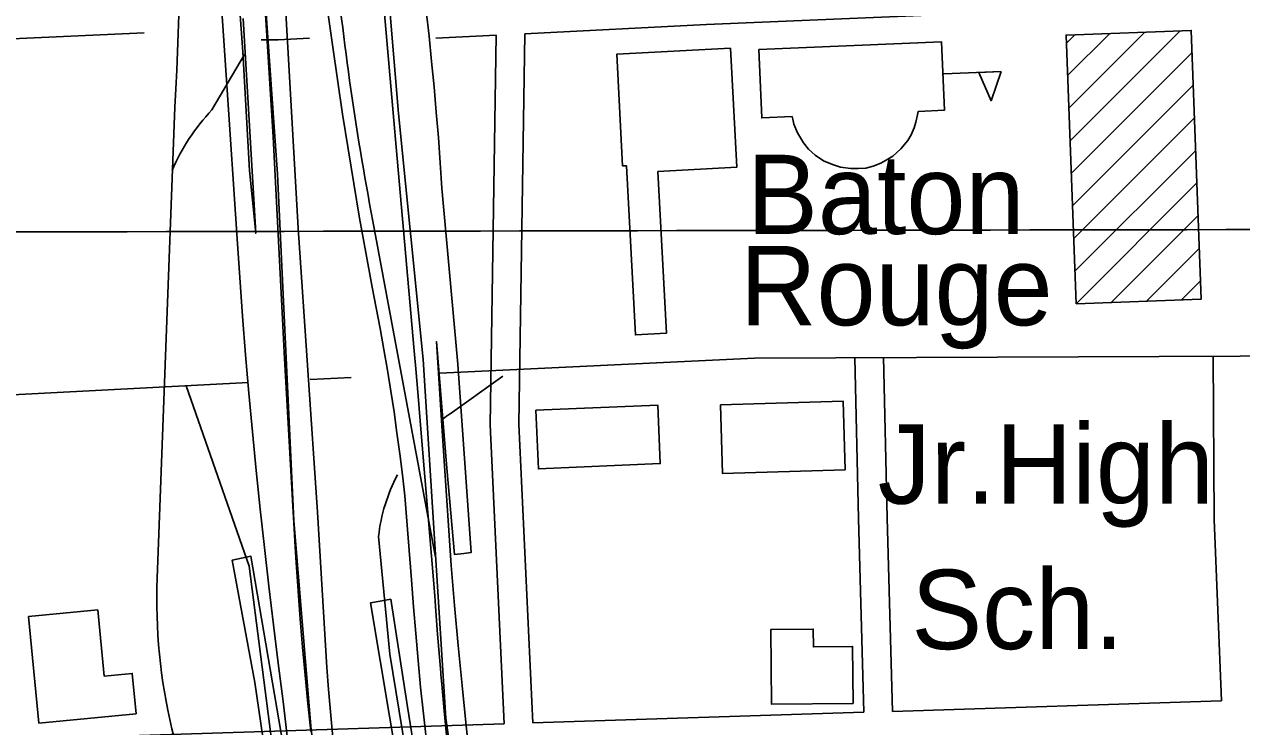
# Model space of a CAD drawing. Extents: x 3297716 to 3335574, y 688621 to 713991.
# Drawn here: x 3328689 to 3329962, y 708662 to 709396 of the extents above; entities that cross this region are included whole.
import ezdxf

# ---------------------------------------------------------------- set-up
doc = ezdxf.new("R2010")
doc.units = 0
for name, color, linetype in [('V-BLDG-IDEN', 7, 'Continuous'), ('V-BLDG-OTLN', 7, 'Continuous'), ('V-BRDG-OTLN', 7, 'Continuous'), ('V-GRID-MAJR', 7, 'Continuous'), ('V-ROAD-CNTR', 7, 'Continuous')]:
    doc.layers.add(name, color=color, linetype=linetype)

msp = doc.modelspace()

# ---------------------------------------------------------------- linework, layer by layer
at = {"layer": 'V-BLDG-OTLN'}
for p, q in [((3329778.40340576, 709376.745219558), (3329787.056388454, 709385.3982022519)), ((3329779.676403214, 709342.6622877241), (3329823.782315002, 709386.768199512)), ((3329780.94840067, 709308.57935589), (3329860.50824155, 709388.1391967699)), ((3329782.220398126, 709274.4954240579), (3329897.234168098, 709389.5101940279)), ((3329783.492395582, 709240.412492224), (3329909.835142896, 709366.7552395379)), ((3329650.0636624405, 709344.611283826), (3329710.022542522, 709346.818279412)), ((3329784.7643930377, 709206.32956039), (3329911.1071403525, 709332.672307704)), ((3329786.0363904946, 709172.246628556), (3329912.379137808, 709298.58937587)), ((3329787.30838795, 709138.162696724), (3329913.6511352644, 709264.506444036)), ((3329788.580385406, 709104.07976489), (3329914.92313272, 709230.4225122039)), ((3329825.3063119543, 709105.4507621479), (3329916.196130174, 709196.33958037)), ((3329862.032238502, 709106.8217594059), (3329917.46812763, 709162.256648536)), ((3329898.7581650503, 709108.1917566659), (3329918.7401250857, 709128.173716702))]:
    msp.add_line(p, q, dxfattribs=at)
for points in [[(3329788.580385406, 709104.07976489), (3329778.09340638, 709385.0632029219), (3329908.969144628, 709389.948193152), (3329919.457123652, 709108.9647551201)], [(3329427.1171083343, 709371.28923047), (3329308.1363462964, 709364.9682431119), (3329314.33933389, 709248.1924766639), (3329318.3253259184, 709248.4044762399), (3329327.7323071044, 709071.568829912), (3329360.198242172, 709073.295826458), (3329351.20426016, 709242.3694883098), (3329433.7420950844, 709246.760479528)], [(3329456.921048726, 709369.9142332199), (3329647.926666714, 709377.8402173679), (3329650.8926607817, 709306.375360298), (3329623.4037157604, 709305.266362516), (3329622.720717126, 709301.6213698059), (3329621.125720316, 709293.875385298), (3329619.075724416, 709287.9523971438), (3329616.1137303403, 709280.6624117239), (3329612.696737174, 709274.9674231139), (3329605.17875221, 709266.0824408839), (3329596.749769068, 709258.3364563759), (3329591.737779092, 709255.147462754), (3329584.4477936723, 709251.2744705), (3329576.246810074, 709247.8574773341), (3329568.72882511, 709246.0344809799), (3329560.755841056, 709245.57948189), (3329553.009856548, 709245.57948189), (3329542.302877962, 709246.946479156), (3329533.645895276, 709249.67947369), (3329524.532913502, 709253.5524659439), (3329515.647931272, 709259.475454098), (3329508.81394494, 709265.85444134), (3329503.346955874, 709272.4614281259), (3329497.195968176, 709282.9404071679), (3329493.3229759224, 709292.053388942), (3329492.410977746, 709297.065378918), (3329491.499979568, 709299.7983734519), (3329459.8870427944, 709298.4483761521)], [(3329710.022542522, 709346.818279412), (3329699.5835634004, 709316.41434022), (3329686.9365886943, 709345.9692811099)], [(3329416.535129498, 708998.3449763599), (3329544.821872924, 709002.262968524), (3329547.010868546, 708930.597111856), (3329418.723125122, 708926.678119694)], [(3329223.7435150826, 708992.7169876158), (3329351.1182603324, 708998.1259767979), (3329353.718255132, 708936.899099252), (3329226.343509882, 708931.49011007)], [(3328704.03055451, 708665.479642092), (3328693.239576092, 708777.0144190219), (3328765.541431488, 708784.0094050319), (3328772.241418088, 708714.7535435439), (3328801.5543594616, 708717.5895378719), (3328805.6453512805, 708675.311622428)], [(3329555.330851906, 708686.25060055), (3329554.7428530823, 708745.7224816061), (3329513.8839348, 708745.3174824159), (3329513.69893517, 708764.007445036), (3329469.3520238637, 708763.5694459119), (3329470.12402232, 708685.4086022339)]]:
    msp.add_lwpolyline(points, close=True, dxfattribs=at)
at = {"layer": 'V-BRDG-OTLN'}
for points in [[(3328899.071, 709617.985), (3328917.214, 709367.692), (3328924.3370000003, 709243.555), (3328930.79, 709177.767), (3328917.691, 709402.496)], [(3328988.294, 708656.883), (3328985.1890000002, 708686.245), (3328982.304, 708715.632), (3328979.633, 708745.037), (3328977.184, 708774.461), (3328974.949, 708803.9010000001), (3328972.932, 708833.357), (3328971.591, 708855.3690000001), (3328971.136, 708862.828), (3328969.555, 708892.311), (3328960.484, 709053.259), (3328958.33, 709095.036), (3328948.86, 709278.471), (3328933.772, 709517.973)], [(3328979.545, 708513.75), (3328959.381, 708688.078), (3328954.132, 708728.284), (3328949.106, 708768.519), (3328944.301, 708808.781), (3328939.72, 708849.069), (3328935.362, 708889.382), (3328931.225, 708929.7170000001), (3328927.313, 708970.0750000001), (3328923.625, 709010.456), (3328920.157, 709050.8520000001), (3328916.915, 709091.27), (3328913.899, 709131.705), (3328911.105, 709172.156), (3328900.562, 709333.112), (3328892.3740000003, 709451.382)], [(3329131.519, 708638.486), (3329127.722, 708678.4670000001), (3329125.254, 708706.285), (3329124.357, 708716.392), (3329124.173, 708718.47), (3329120.867, 708758.496), (3329118.654, 708787.476), (3329117.808, 708798.5430000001), (3329103.969, 708964.683), (3329100.043, 709011.828), (3329098.02, 709036.123), (3329096.339, 709055.045), (3329078.478, 709256.05), (3329061.107, 709455.353)], [(3328960.357, 709439.174), (3328974.988, 709183.047), (3328995.434, 708886.1460000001), (3329004.975, 708723.734), (3329006.755, 708700.583), (3329008.737, 708677.449), (3329010.9250000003, 708654.333), (3329013.3170000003, 708631.24), (3329015.914, 708608.165), (3329018.711, 708585.117), (3329021.716, 708562.093), (3329024.921, 708539.096), (3329028.3310000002, 708516.13), (3329031.941, 708493.1900000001), (3329035.757, 708470.292), (3329039.773, 708447.42), (3329043.992, 708424.588), (3329048.411, 708401.79), (3329053.032, 708379.037)], [(3329109.108, 708647.22), (3329105.9990000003, 708675.204), (3329103.107, 708703.209), (3329100.432, 708731.235), (3329097.9790000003, 708759.283), (3329095.74, 708787.345), (3329093.721, 708815.4230000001), (3329086.59, 708903.28), (3329084.065, 708925.226), (3329081.3370000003, 708947.152), (3329078.4080000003, 708969.047), (3329075.281, 708990.9180000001), (3329071.953, 709012.758), (3329068.424, 709034.563), (3329064.697, 709056.335), (3329060.769, 709078.072), (3329056.642, 709099.7710000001), (3329052.319, 709121.433), (3329045.73, 709157.541), (3329039.363, 709193.688), (3329033.213, 709229.8740000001), (3329027.286, 709266.099), (3329021.58, 709302.357), (3329016.096, 709338.652), (3329010.832, 709374.975), (3329005.792, 709411.333)], [(3329108.958, 709410.309), (3329111.895, 709383.872), (3329114.633, 709357.416), (3329117.171, 709330.939), (3329119.508, 709304.442), (3329121.644, 709277.931), (3329123.5810000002, 709251.403), (3329125.318, 709224.861), (3329141.913, 709040.778), (3329155.8880000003, 708843.986), (3329148.327, 708843.011), (3329138.697, 708841.77), (3329130.62, 708932.093), (3329119.69, 709064.617), (3329125.7660000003, 708971.382), (3329135.111, 708830.5430000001), (3329138.699, 708788.608), (3329142.517, 708746.698), (3329146.5640000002, 708704.802), (3329150.84, 708662.933), (3329155.345, 708621.084), (3329160.08, 708579.26), (3329165.045, 708537.464), (3329170.236, 708495.693)], [(3328949.032, 708576.925), (3328929.748, 708708.093), (3328906.006, 708835.892), (3328915.8340000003, 708837.963), (3328925.673, 708840.033), (3328959.247, 708642.481)], [(3329080.647, 708612.626), (3329050.74, 708791.498), (3329060.968, 708793.255), (3329071.8710000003, 708795.129), (3329089.451, 708682.616), (3329111.131, 708547.493)]]:
    msp.add_lwpolyline(points, dxfattribs=at)
at = {"layer": 'V-GRID-MAJR'}
msp.add_spline([(3301840.245, 709153.404), (3307091.973, 709156.841), (3312343.699, 709161.042), (3317595.4250000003, 709166.008), (3322847.151, 709171.736), (3328098.875, 709178.229), (3333350.598, 709185.486), (3333350.599, 709185.486)], degree=3, dxfattribs=at)
at = {"layer": 'V-ROAD-CNTR'}
for points in [[(3328922.357117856, 709679.192614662), (3328953.579055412, 709239.5624939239), (3328970.5670214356, 708877.617217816), (3328988.1339863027, 708662.2436485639), (3329002.5529574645, 708537.4318981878), (3329024.482913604, 708423.239126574)], [(3329174.0076145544, 708355.605261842), (3329129.371703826, 708670.772631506), (3329105.72475112, 709045.6518817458), (3329080.0028025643, 709303.1813666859), (3329048.8878647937, 709673.637625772)], [(3329212.192538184, 709386.4432001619), (3329402.210158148, 709396.075180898), (3330175.565611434, 709428.7991154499), (3330375.446211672, 709434.6201038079)], [(3328084.95679266, 709354.288264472), (3328813.867334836, 709387.401198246)], [(3329119.07972441, 709381.723209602), (3329182.16459824, 709384.9212032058)], [(3329190.392581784, 708664.8446433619), (3329175.692611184, 708977.567017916), (3329182.165598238, 709384.9212032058)], [(3329220.3805218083, 708665.808641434), (3329205.70455116, 708978.033016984), (3329212.1935381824, 709386.4432001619)], [(3328936.291089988, 709380.0762128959), (3328954.0510544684, 709379.9732131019), (3328986.847988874, 709381.703209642)], [(3328918.918124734, 709364.6732437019), (3328884.798192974, 709306.762359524)], [(3328827.62530732, 708817.154338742), (3328846.1432702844, 709309.6793536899)], [(3329118.7517250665, 708839.134294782), (3329055.0388524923, 709181.1486107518)], [(3329452.280058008, 709047.3708783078), (3330044.779873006, 709049.7498735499), (3331384.23519409, 709103.0797668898), (3333213.0345364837, 709165.3206424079), (3333348.255266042, 709170.251632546)], [(3329123.3577158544, 709031.515910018), (3329452.280058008, 709047.3708783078)], [(3329566.6108293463, 708676.9346191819), (3329561.076840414, 708879.514214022), (3329557.0348484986, 709047.490878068)], [(3329596.595769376, 708677.8976172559), (3329591.066780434, 708880.284212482), (3329587.026788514, 709048.2128766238)], [(3329940.46308164, 708688.9465951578), (3329933.07809641, 708878.4042162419), (3329931.792098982, 709049.2438745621)], [(3328987.7649870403, 709024.97992309), (3329030.371901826, 709027.033918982)], [(3329189.245584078, 709028.2879164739), (3329133.930694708, 708989.1569947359)], [(3328509.463943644, 709000.208972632), (3328923.0641164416, 709021.8619293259)], [(3328857.804246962, 709018.4449361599), (3328923.967114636, 708829.69031367), (3328948.058066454, 708640.2186926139), (3328965.5130315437, 708544.1988846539), (3328992.162978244, 708380.035212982)], [(3329059.06484444, 708860.8332513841), (3329071.0008205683, 708737.5924978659), (3329093.765775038, 708597.2967784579), (3329115.773731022, 708464.6310437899), (3329141.473679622, 708329.1883146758), (3329184.321593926, 708200.0645729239), (3329243.4424756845, 708063.0598469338)], [(3329596.595769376, 708677.898617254), (3329940.4620816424, 708688.9475951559)], [(3329220.37952181, 708665.8096414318), (3329566.6108293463, 708676.9346191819)], [(3328103.2327561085, 708621.0027310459), (3328722.1115183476, 708649.7986734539), (3329190.392581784, 708664.8456433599)]]:
    msp.add_lwpolyline(points, dxfattribs=at)
for centre, radius, start, end in [((3326172.144329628, 709469.8601975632), 2678.7923094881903, 356.57189936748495, 9.778118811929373), ((3332003.1139000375, 709755.1527120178), 3003.435898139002, 185.32603323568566, 191.0179137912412), ((3329041.452368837, 709158.6323984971), 215.59920261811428, 136.60203427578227, 156.8613203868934), ((3329242.8779943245, 708839.5948712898), 185.0360582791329, 126.07115908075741, 128.87250352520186), ((3329242.8779943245, 708839.5948712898), 185.0360582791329, 152.4380868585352, 173.40908408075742), ((3329412.8824651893, 708795.1960627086), 585.6689394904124, 177.85133261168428, 208.90164094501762)]:
    msp.add_arc(centre, radius, start, end, dxfattribs=at)

# ---------------------------------------------------------------- texts
at = {"layer": 'V-BLDG-IDEN'}
for s, p in [('Baton', (3329444.5110735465, 709176.9646191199)), ('Rouge', (3329436.982088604, 709081.60980983)), ('Jr.High', (3329581.133528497, 708895.0342004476))]:
    msp.add_text(s, height=82.99983200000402, dxfattribs=at).set_placement(p)
msp.add_text('Sch.', height=82.99983200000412, rotation=0.021080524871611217, dxfattribs=at).set_placement((3329616.293895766, 708742.9487626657))

doc.saveas('drawing.dxf')
